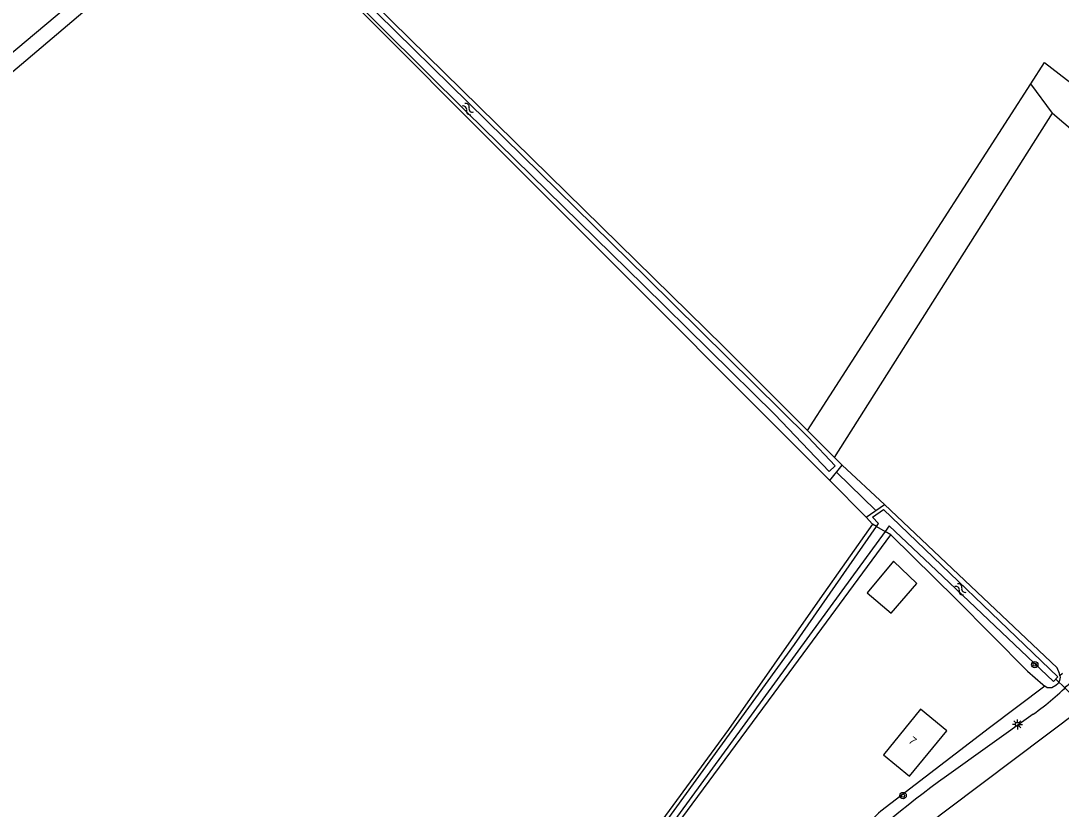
# Model space of a CAD drawing. Extents: x 136000 to 138005, y 398500 to 400500.
# Drawn here: x 136740.1 to 136870.1, y 400271.1 to 400369.6 of the extents above; entities that cross this region are included whole.
import ezdxf

# ---------------------------------------------------------------- set-up
doc = ezdxf.new("R2010")
doc.units = 0
for name, color, linetype in [('gg-anno-huisnummerreeks BGT', 7, 'Continuous'), ('gg-bbg-gedigitaliseerde bijgebouw', 7, 'Continuous'), ('gg-knt-bronhoudergrens', 7, 'Continuous'), ('gg-knt-verharding', 7, 'Continuous'), ('gg-kntw-bovenkant insteek waterloop', 7, 'Continuous'), ('gg-kntw-waterlijn', 7, 'Continuous'), ('gg-kwrk-duiker nz buis', 7, 'Continuous'), ('gt-grn-vlakafsluiter', 7, 'Continuous'), ('gt-symb-boom', 7, 'Continuous'), ('gt-symb-lichtmast', 7, 'Continuous'), ('gt-symb-watersymbool', 7, 'Continuous')]:
    doc.layers.add(name, color=color, linetype=linetype)

# ---------------------------------------------------------------- blocks, each defined once
blk = doc.blocks.new('gt0-LMAST')
at = {"layer": 'gt-symb-lichtmast'}
for p, q in [((-0.18, 0.17), (-0.45, 0.44)), ((-0.01, 0.25), (-0.01, 0.62)), ((0.17, 0.17), (0.44, 0.44)), ((-0.26, 0), (-0.63, 0)), ((-0.18, -0.18), (-0.45, -0.45)), ((-0.01, -0.25), (-0.01, -0.63)), ((0.44, -0.45), (0.17, -0.18)), ((0.24, 0), (0.62, 0))]:
    blk.add_line(p, q, dxfattribs=at)
blk.add_circle((-0.01, 0), 0.25, dxfattribs=at)
blk = doc.blocks.new('gt0-BOOM')
at = {"layer": 'gt-symb-boom'}
for radius in [0.4, 0.2]:
    blk.add_circle((0, 0), radius, dxfattribs=at)
blk = doc.blocks.new('gt0-WA')
at = {"layer": 'gt-symb-watersymbool'}
for centre, start, end in [((-0.32, 0.02), 28.0725, 151.9275), ((0.43, 0.42), 208.0725, 331.9275), ((-0.32, -0.43), 28.0725, 151.9275), ((0.43, -0.03), 208.0725, 331.9275)]:
    blk.add_arc(centre, 0.425, start, end, dxfattribs=at)

msp = doc.modelspace()

# ---------------------------------------------------------------- linework, layer by layer
at = {"layer": 'gg-bbg-gedigitaliseerde bijgebouw'}
for points in [[(136845.81, 400298.16), (136848.83, 400295.61), (136852.01, 400299.32), (136849.12, 400302.08), (136845.81, 400298.16)], [(136847.84, 400277.91), (136851.11, 400275.24), (136855.77, 400280.93), (136852.49, 400283.6), (136847.84, 400277.91)]]:
    msp.add_lwpolyline(points, dxfattribs=at)
at = {"layer": 'gg-knt-bronhoudergrens'}
for p, q in [((136838.35, 400318.41), (136866.26, 400361.71)), ((136868.97, 400358.04), (136866.26, 400361.71)), ((136841.73, 400315.02), (136868.97, 400358.04)), ((136842.68, 400314.07), (136847.97, 400309.16)), ((136845.67, 400307.6), (136841.16, 400312.18))]:
    msp.add_line(p, q, dxfattribs=at)
for points in [[(136866.26, 400361.71), (136867.97, 400364.36), (136904.73, 400335.96)], [(136868.97, 400358.04), (136900.33, 400331.31), (136904.73, 400335.96)], [(136868.01, 400286.5), (136861.11, 400281.27), (136847.53, 400270.86), (136847.24, 400270.64), (136838.73, 400262.45), (136828.64, 400250.23), (136808.55, 400225.57), (136802.5, 400221.61), (136798.25, 400219.09), (136775.51, 400205.79), (136776.27, 400206.84)]]:
    msp.add_lwpolyline(points, dxfattribs=at)
at = {"layer": 'gg-knt-verharding'}
msp.add_line((136866.57, 400282.99), (136855.73, 400275.23), dxfattribs=at)
msp.add_lwpolyline([(136873.32, 400284.38), (136872.43, 400283.53), (136855.92, 400271.13)], dxfattribs=at)
for centre, radius, start, end in [((136845.67, 400312.2), 35.92, 305.5874, 315.5011), ((136928.83, 400173.07), 125.63, 125.5873, 143.0763), ((136928.76, 400173.99), 121.41, 126.8643, 142.0985)]:
    msp.add_arc(centre, radius, start, end, dxfattribs=at)
at = {"layer": 'gg-kntw-bovenkant insteek waterloop'}
for p, q in [((136841.73, 400315.02), (136838.35, 400318.41)), ((136842.68, 400314.07), (136841.73, 400315.02)), ((136841.16, 400312.18), (136842.68, 400314.07)), ((136845.67, 400307.6), (136847.97, 400309.16)), ((136846.48, 400306.73), (136845.67, 400307.6))]:
    msp.add_line(p, q, dxfattribs=at)
for points in [[(136838.35, 400318.41), (136827.87, 400328.91), (136766.79, 400388.81)], [(136705.65, 400337.95), (136732.15, 400359.92), (136764.01, 400386.61)], [(136766.13, 400386.15), (136731.91, 400357.14), (136707.17, 400336.16)], [(136766.13, 400386.15), (136766.46, 400386.49), (136774.67, 400378.73), (136841.16, 400312.18)], [(136869.89, 400287.78), (136869.86, 400288.07), (136869.54, 400288.77), (136847.97, 400309.16)], [(136846.48, 400306.73), (136839.9, 400297.4), (136828.48, 400281.08), (136782.88, 400218.87), (136774.45, 400207.69)], [(136776.27, 400206.84), (136780.19, 400212.24), (136809.82, 400252.66), (136835.49, 400287.35), (136848.77, 400305.39)], [(136848.77, 400305.39), (136856.94, 400297.37), (136865.86, 400288.37), (136867.76, 400286.68), (136868.01, 400286.5)], [(136869.89, 400287.78), (136869.91, 400287.62), (136869.84, 400287.18), (136869.69, 400286.83), (136869.4, 400286.57), (136868.9, 400286.28), (136868.32, 400286.28), (136868.01, 400286.5)]]:
    msp.add_lwpolyline(points, dxfattribs=at)
at = {"layer": 'gg-kntw-waterlijn'}
for points in [[(136765.43, 400387.31), (136765.72, 400387.64), (136765.27, 400388.39), (136765.76, 400388.88), (136766.77, 400388.24), (136780.08, 400374.98), (136798.26, 400357.13), (136818.3, 400337.46), (136838.43, 400317.57), (136841.81, 400314.02), (136841.06, 400313.31), (136834.28, 400320.41), (136817.88, 400336.56), (136795.81, 400358.17), (136774.46, 400379.35), (136766.49, 400387.12), (136765.91, 400386.52)], [(136846.98, 400306.44), (136847.23, 400306.8), (136846.48, 400307.57), (136847.86, 400308.55), (136869.63, 400287.65), (136869.09, 400287.08), (136854.46, 400300.91), (136848.56, 400306.5), (136848.06, 400305.81)], [(136848.06, 400305.81), (136843.77, 400299.93), (136827.63, 400277.81), (136810.68, 400254.58), (136796.48, 400235.33), (136785.57, 400220.55), (136776.11, 400207.51), (136775.36, 400207.84), (136792.63, 400231.3), (136813.9, 400260.21), (136836.72, 400291.69), (136846.98, 400306.44)]]:
    msp.add_lwpolyline(points, dxfattribs=at)
at = {"layer": 'gg-kwrk-duiker nz buis'}
for p, q in [((136841.98, 400313.2), (136846.88, 400308.42)), ((136875.56, 400281.35), (136869.4, 400287.38))]:
    msp.add_line(p, q, dxfattribs=at)
at = {"layer": 'gt-grn-vlakafsluiter'}
for p, q in [((136846.98, 400306.44), (136846.48, 400306.73)), ((136846.98, 400306.44), (136848.06, 400305.81)), ((136848.77, 400305.39), (136848.06, 400305.81)), ((136870.21, 400288.07), (136869.89, 400287.78))]:
    msp.add_line(p, q, dxfattribs=at)

# ---------------------------------------------------------------- block references
at = {"layer": 'gt-symb-boom'}
for p in [(136866.76, 400289.17), (136850.3, 400272.83)]:
    msp.add_blockref('gt0-BOOM', p, dxfattribs=at)
at = {"layer": 'gt-symb-lichtmast'}
msp.add_blockref('gt0-LMAST', (136864.59, 400281.72), dxfattribs=at)
at = {"layer": 'gt-symb-watersymbool'}
for p, rotation in [((136795.88, 400358.59), -44.47362248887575), ((136857.44, 400298.62), -43.541582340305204)]:
    msp.add_blockref('gt0-WA', p, dxfattribs=dict(at, rotation=rotation))

# ---------------------------------------------------------------- texts
at = {"layer": 'gg-anno-huisnummerreeks BGT'}
msp.add_text('7', height=1, rotation=320.7, dxfattribs=at).set_placement((136850.89, 400279.52))

doc.saveas('drawing.dxf')
